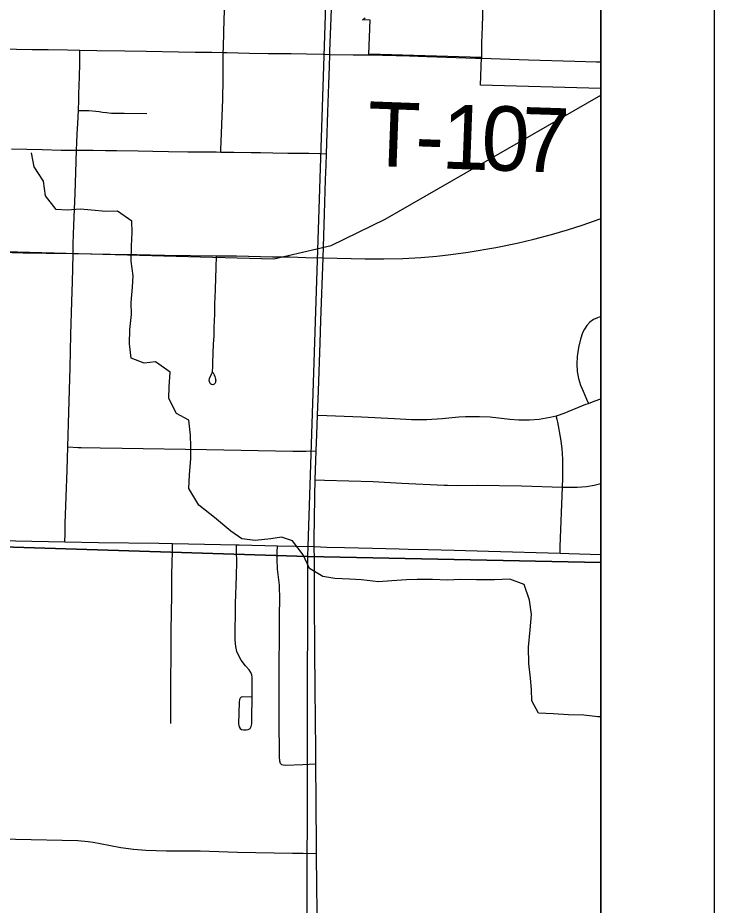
# Model space of a CAD drawing. Extents: x 0 to 34, y 0 to 22.
# Drawn here: x 8.385 to 9, y 19.115 to 19.899 of the extents above; entities that cross this region are included whole.
import ezdxf

# ---------------------------------------------------------------- set-up
doc = ezdxf.new("R2010")
doc.units = 0
for name, color, linetype in [('GM_X_City_Street', 7, 'Continuous'), ('GM_X_County_Road', 7, 'Continuous'), ('GM_X_County_Text', 7, 'Continuous'), ('GM_X_Minor_River', 7, 'Continuous'), ('GM_X_Rail_Line', 7, 'Continuous'), ('GM_X_Rail_Line_Text', 7, 'Continuous'), ('GM_X_Section', 7, 'Continuous'), ('GM_X_State_Route', 7, 'Continuous'), ('GM_X_Township_Road', 7, 'Continuous'), ('GM_X_Township_Road_Text', 7, 'Continuous'), ('GM_X_US_Route', 7, 'Continuous'), ('SH_Cut_Line', 7, 'Continuous'), ('SH_Data', 7, 'Continuous')]:
    doc.layers.add(name, color=color, linetype=linetype)

msp = doc.modelspace()

# ---------------------------------------------------------------- linework, layer by layer
at = {"layer": 'GM_X_City_Street'}
for points in [[(8.56466, 19.78016), (8.56472, 19.78194), (8.56625, 19.82638), (8.56662, 19.84442), (8.56674, 19.86798), (8.56686, 19.87176), (8.56721, 19.88673), (8.56836, 19.92405), (8.56957, 19.95607), (8.57002, 19.96278), (8.57104, 19.98934), (8.57174, 20.02357), (8.57193, 20.03177), (8.572, 20.03787), (8.57206, 20.04258)], [(8.43427, 19.6907), (8.43439, 19.69912), (8.43492, 19.71573), (8.43601, 19.74362), (8.43672, 19.76222), (8.43726, 19.78173), (8.43764, 19.78822), (8.43797, 19.79621), (8.43847, 19.8054), (8.43898, 19.81683), (8.43906, 19.81858), (8.43931, 19.82445), (8.43947, 19.83109), (8.43964, 19.839), (8.4398, 19.84652), (8.44014, 19.85827), (8.44021, 19.86758), (8.44023, 19.87006)], [(8.43898, 19.81683), (8.44144, 19.8168), (8.44817, 19.81672), (8.45438, 19.8163), (8.45735, 19.81596), (8.46035, 19.81544), (8.46373, 19.81495), (8.46807, 19.81452), (8.47088, 19.81444), (8.47921, 19.81436), (8.49946, 19.81413)], [(8.37978, 19.7829), (8.39354, 19.78257), (8.40698, 19.78226), (8.42363, 19.78193), (8.43726, 19.78173), (8.45209, 19.78176), (8.46281, 19.78163), (8.47243, 19.78151), (8.4916, 19.78109), (8.50449, 19.78089), (8.51846, 19.78066), (8.53564, 19.78038), (8.54526, 19.78024), (8.55251, 19.78024), (8.56047, 19.78023), (8.56466, 19.78016), (8.57604, 19.77996), (8.59144, 19.77968), (8.59958, 19.77969), (8.61053, 19.7794), (8.62385, 19.77926), (8.64213, 19.77901), (8.65211, 19.77879), (8.65787, 19.77866)], [(8.42703, 19.43625), (8.42717, 19.44367), (8.42725, 19.44862), (8.42738, 19.45232), (8.4289, 19.49952), (8.42951, 19.51986), (8.43043, 19.55047), (8.43163, 19.58961), (8.4323, 19.61909), (8.4332, 19.64792), (8.43384, 19.66585), (8.43412, 19.67675), (8.43427, 19.6907)], [(8.55744, 19.5858), (8.55867, 19.58347), (8.55922, 19.582), (8.55996, 19.5797), (8.56008, 19.57873), (8.55998, 19.57786), (8.55983, 19.57683), (8.55952, 19.57614), (8.55878, 19.57523), (8.5577, 19.57479), (8.5565, 19.57493), (8.55548, 19.57562), (8.55479, 19.57664), (8.55443, 19.57843), (8.55468, 19.58022), (8.55625, 19.58413), (8.55686, 19.5853), (8.55727, 19.58608), (8.5574, 19.58777), (8.55749, 19.58952), (8.55761, 19.59447), (8.55829, 19.6106), (8.55869, 19.61782), (8.55885, 19.62464), (8.55918, 19.63188), (8.55925, 19.63649), (8.55933, 19.64158), (8.55941, 19.64702), (8.55957, 19.65121), (8.55981, 19.65936), (8.56037, 19.67786), (8.5607, 19.68858)], [(8.9, 19.63492), (8.89693, 19.63397), (8.89345, 19.63224), (8.89032, 19.62995), (8.88765, 19.62713), (8.88548, 19.62393), (8.88381, 19.62046), (8.88198, 19.61506), (8.88029, 19.6077), (8.87909, 19.59964), (8.87875, 19.59333), (8.87916, 19.58641), (8.88024, 19.58019), (8.88206, 19.57432), (8.8842, 19.56903), (8.88725, 19.56215), (8.88892, 19.55838)], [(8.64993, 19.54804), (8.65825, 19.5477), (8.68871, 19.54642), (8.71789, 19.54486), (8.73276, 19.54399), (8.74638, 19.54404), (8.75996, 19.54499), (8.77455, 19.5464), (8.7804, 19.54689), (8.79295, 19.54679), (8.80232, 19.54637), (8.81963, 19.54441), (8.82764, 19.54381), (8.83687, 19.54378), (8.84547, 19.54446), (8.8552, 19.54609), (8.86038, 19.54734), (8.86178, 19.54768), (8.86762, 19.5496), (8.88302, 19.55608), (8.88682, 19.55759), (8.88892, 19.55838), (8.89409, 19.56034), (8.9, 19.56234)], [(8.86391, 19.42618), (8.86412, 19.43193), (8.86606, 19.48445), (8.86635, 19.49234), (8.86652, 19.50915), (8.86593, 19.51847), (8.86473, 19.5271), (8.86195, 19.54179), (8.86125, 19.54424), (8.86038, 19.54734)], [(8.42951, 19.51986), (8.43884, 19.51949), (8.44134, 19.51939), (8.45816, 19.51918), (8.47743, 19.51885), (8.5521, 19.51765), (8.62802, 19.51612), (8.63988, 19.51629), (8.64884, 19.51641)], [(8.64799, 19.49079), (8.65605, 19.49057), (8.69893, 19.48935), (8.72437, 19.48807), (8.76165, 19.48619), (8.76476, 19.4861), (8.77347, 19.48602), (8.79087, 19.48608), (8.83003, 19.48573), (8.86606, 19.48445), (8.86669, 19.48443), (8.87919, 19.48448), (8.88732, 19.48504), (8.89414, 19.48611), (8.9, 19.48755)], [(8.52046, 19.27584), (8.52056, 19.28272), (8.52057, 19.31568), (8.52082, 19.33436), (8.52068, 19.34993), (8.52079, 19.3586), (8.52104, 19.37293), (8.52125, 19.38966), (8.52153, 19.40769), (8.52186, 19.42746), (8.52199, 19.43471)], [(8.5918, 19.29923), (8.58372, 19.29936), (8.58252, 19.29905), (8.58158, 19.29825), (8.58101, 19.29717), (8.58067, 19.2947), (8.58036, 19.27543), (8.5808, 19.27298), (8.58178, 19.27143), (8.58277, 19.2707), (8.58455, 19.27017), (8.58704, 19.27015), (8.58886, 19.27057), (8.59042, 19.27155), (8.59142, 19.27309), (8.59192, 19.27552), (8.59226, 19.30413), (8.59231, 19.31283), (8.59228, 19.31634), (8.59203, 19.31889), (8.59121, 19.32095), (8.58973, 19.32325), (8.5865, 19.32689), (8.58259, 19.33172), (8.58037, 19.33545), (8.57875, 19.33949), (8.57779, 19.34373), (8.57738, 19.3493), (8.57752, 19.38163), (8.57839, 19.40584), (8.57866, 19.41889), (8.57858, 19.42758), (8.57854, 19.43353)], [(8.64845, 19.23984), (8.6425, 19.23956), (8.63692, 19.2393), (8.62136, 19.23884), (8.6195, 19.23901), (8.61852, 19.2395), (8.6172, 19.24049), (8.61662, 19.24271), (8.61653, 19.24657), (8.61618, 19.28038), (8.61624, 19.30777), (8.61652, 19.37234), (8.61675, 19.3851), (8.61629, 19.39795), (8.61456, 19.41212), (8.61432, 19.42082), (8.61443, 19.42701), (8.61453, 19.4327)]]:
    msp.add_lwpolyline(points, dxfattribs=at)
at = {"layer": 'GM_X_County_Road'}
msp.add_line((8.64799, 19.49079), (8.64884, 19.51641), dxfattribs=at)
for points in [[(8.66084, 19.86631), (8.66093, 19.86925), (8.66189, 19.89846), (8.66284, 19.92269), (8.66295, 19.92722)], [(8.35361, 19.87148), (8.35623, 19.87144), (8.3664, 19.87122), (8.38441, 19.87099), (8.39807, 19.87071), (8.41234, 19.87048), (8.42933, 19.87022), (8.44023, 19.87006)], [(8.44023, 19.87006), (8.45531, 19.86982), (8.47995, 19.8695), (8.4987, 19.86915), (8.52729, 19.86853), (8.54185, 19.86833), (8.55663, 19.86813), (8.56674, 19.86798)], [(8.56674, 19.86798), (8.57004, 19.86793), (8.58982, 19.8675), (8.60642, 19.86722), (8.62658, 19.86699), (8.64017, 19.86679), (8.65503, 19.86645), (8.66084, 19.86631)], [(8.65787, 19.77866), (8.6582, 19.78782), (8.6591, 19.81518), (8.65989, 19.84004), (8.66051, 19.85557), (8.66084, 19.86631)], [(8.655, 19.68666), (8.65623, 19.72569), (8.65707, 19.75552), (8.65751, 19.76856), (8.65787, 19.77866)], [(8.64993, 19.54804), (8.6507, 19.56951), (8.65234, 19.61173), (8.65288, 19.63158), (8.655, 19.68666)], [(8.64884, 19.51641), (8.64932, 19.53099), (8.64993, 19.54804)], [(8.64711, 19.43197), (8.647, 19.44057), (8.64713, 19.45488), (8.64753, 19.47697), (8.64799, 19.49079)], [(8.32973, 19.43813), (8.34046, 19.43786), (8.38332, 19.43704), (8.42703, 19.43625)], [(8.42703, 19.43625), (8.45662, 19.43571), (8.51006, 19.43496), (8.52199, 19.43471)], [(8.52199, 19.43471), (8.53615, 19.43442), (8.57854, 19.43353)], [(8.57854, 19.43353), (8.5809, 19.43349), (8.61453, 19.4327)], [(8.61453, 19.4327), (8.63061, 19.43242), (8.64711, 19.43197)], [(8.64711, 19.43197), (8.65803, 19.43153), (8.67372, 19.43112), (8.69854, 19.43047), (8.72199, 19.42993), (8.73006, 19.4297), (8.74744, 19.42944), (8.77042, 19.42873), (8.80088, 19.42791), (8.86391, 19.42618)], [(8.64845, 19.23984), (8.64836, 19.24878), (8.64825, 19.28297), (8.64794, 19.30286), (8.64796, 19.31157), (8.64759, 19.33581), (8.64757, 19.34701), (8.64731, 19.37871), (8.64731, 19.40346), (8.64715, 19.42046), (8.64711, 19.43197)], [(8.86391, 19.42618), (8.87169, 19.42596), (8.9, 19.42509)], [(8.64905, 19.16113), (8.64894, 19.17418), (8.64883, 19.19904), (8.64879, 19.20775), (8.64845, 19.23984)], [(8.33733, 19.17517), (8.34816, 19.17482), (8.38359, 19.17385), (8.43834, 19.17266), (8.4477, 19.17185), (8.45188, 19.17109)], [(8.45188, 19.17109), (8.45815, 19.16993), (8.47644, 19.16641), (8.48746, 19.16489), (8.49858, 19.16406), (8.51656, 19.16346), (8.54641, 19.16337), (8.57937, 19.1624), (8.62786, 19.16151), (8.6372, 19.16135), (8.64905, 19.16113)], [(8.64967, 18.93346), (8.6498, 18.9455), (8.64979, 18.95556), (8.64993, 18.9676), (8.65019, 18.98658), (8.65032, 19.00818), (8.65003, 19.03989), (8.64993, 19.05481), (8.64983, 19.06786), (8.64967, 19.08962), (8.64963, 19.11076), (8.6494, 19.1319), (8.64906, 19.1605), (8.64905, 19.16113)]]:
    msp.add_lwpolyline(points, dxfattribs=at)
at = {"layer": 'GM_X_County_Text'}
msp.add_lwpolyline([(8.9, 16.39809), (8.9, 20.9)], dxfattribs=at)
at = {"layer": 'GM_X_Minor_River'}
msp.add_lwpolyline([(8.9, 19.28176), (8.89718, 19.28182), (8.88507, 19.28319), (8.87143, 19.28346), (8.85779, 19.28448), (8.84491, 19.28511), (8.83906, 19.29585), (8.83887, 19.30572), (8.83793, 19.31598), (8.83628, 19.32892), (8.83618, 19.34334), (8.83761, 19.35849), (8.83863, 19.37214), (8.83698, 19.38469), (8.83231, 19.39844), (8.81951, 19.40325), (8.80623, 19.40274), (8.7903, 19.40267), (8.7759, 19.40295), (8.76451, 19.40241), (8.75125, 19.40305), (8.73798, 19.40293), (8.72849, 19.40273), (8.71558, 19.40185), (8.70381, 19.40094), (8.68868, 19.40275), (8.67807, 19.40333), (8.66519, 19.40396), (8.6546, 19.40569), (8.64298, 19.41274), (8.63715, 19.42462), (8.6279, 19.43695), (8.61811, 19.44017), (8.6086, 19.43884), (8.59492, 19.4372), (8.58319, 19.43895), (8.57346, 19.44559), (8.55891, 19.45764), (8.54509, 19.46853), (8.53627, 19.48312), (8.53688, 19.49526), (8.5383, 19.50965), (8.53812, 19.52028), (8.53793, 19.53015), (8.53629, 19.54346), (8.52541, 19.54937), (8.51884, 19.56278), (8.51904, 19.57302), (8.52005, 19.58591), (8.50695, 19.59489), (8.49707, 19.59394), (8.4854, 19.59834), (8.48413, 19.61089), (8.48437, 19.62341), (8.48576, 19.63667), (8.48559, 19.6473), (8.48661, 19.66094), (8.48718, 19.67079), (8.48553, 19.68373), (8.4858, 19.69739), (8.4864, 19.70914), (8.48621, 19.71901), (8.47349, 19.72798), (8.46325, 19.72781), (8.45038, 19.72881), (8.44054, 19.72976), (8.42914, 19.72885), (8.41929, 19.72942), (8.41004, 19.74136), (8.40802, 19.75431), (8.39992, 19.76698), (8.39751, 19.77956)], dxfattribs=at)
at = {"layer": 'GM_X_Rail_Line'}
msp.add_lwpolyline([(8.35256, 19.69286), (8.61146, 19.68584), (8.66207, 19.69752), (8.70976, 19.72089), (8.9, 19.83022)], dxfattribs=at)
at = {"layer": 'GM_X_Rail_Line_Text'}
for points in [[(8.9, 19.41791), (8.9, 20.42976), (8.674, 20.43307), (8.64101, 19.4232)], [(8.9, 18.41718), (8.9, 19.41791), (8.64101, 19.4232), (8.63932, 18.42286)]]:
    msp.add_lwpolyline(points, close=True, dxfattribs=at)
at = {"layer": 'GM_X_Section'}
for points in [[(7.65944, 20.45935), (8.674, 20.43307), (8.64101, 19.4232), (7.63985, 19.45485)], [(7.63985, 19.45485), (8.64101, 19.4232), (8.63932, 18.42286), (7.62229, 18.4397)]]:
    msp.add_lwpolyline(points, close=True, dxfattribs=at)
at = {"layer": 'GM_X_State_Route'}
for points in [[(8.655, 19.68666), (8.69206, 19.68597), (8.70856, 19.68588), (8.72508, 19.68614), (8.74116, 19.68696), (8.75534, 19.68816), (8.76763, 19.68959), (8.78294, 19.69186), (8.8074, 19.69604), (8.82624, 19.69978), (8.84071, 19.70315), (8.85626, 19.7073), (8.87053, 19.71148), (8.88347, 19.7157), (8.89923, 19.72132), (8.9, 19.72162)], [(8.34791, 19.69227), (8.35241, 19.69212), (8.37043, 19.69164), (8.39034, 19.69133), (8.41038, 19.69104), (8.42139, 19.69091)], [(8.42139, 19.69091), (8.4274, 19.69084), (8.43427, 19.6907)], [(8.43427, 19.6907), (8.46725, 19.69015), (8.4906, 19.68975), (8.51499, 19.68925), (8.5607, 19.68858)], [(8.5607, 19.68858), (8.5617, 19.68856), (8.57229, 19.68847), (8.57841, 19.68847), (8.61027, 19.68777)], [(8.61027, 19.68777), (8.62563, 19.68758), (8.63975, 19.68707), (8.655, 19.68666)]]:
    msp.add_lwpolyline(points, dxfattribs=at)
at = {"layer": 'GM_X_Township_Road'}
for points in [[(8.79478, 19.86295), (8.79485, 19.87027), (8.79502, 19.87644), (8.79552, 19.89065), (8.79619, 19.91104), (8.79653, 19.92203), (8.7966, 19.92428)], [(8.66084, 19.86631), (8.68132, 19.86605), (8.69194, 19.86583), (8.69537, 19.86578)], [(8.69537, 19.86578), (8.73111, 19.86489), (8.7463, 19.86445), (8.76364, 19.86394), (8.78947, 19.86312), (8.79478, 19.86295)], [(8.79478, 19.86295), (8.83599, 19.86157), (8.87689, 19.86029), (8.89603, 19.85981), (8.9, 19.85969)]]:
    msp.add_lwpolyline(points, dxfattribs=at)
at = {"layer": 'GM_X_US_Route'}
msp.add_lwpolyline([(8.9, 18.83171), (8.9, 19.83613), (8.79389, 19.83907), (8.79471, 19.86367), (8.6953, 19.8665), (8.69645, 19.89652), (8.68976, 19.89669), (8.69188, 19.89869)], dxfattribs=at)
at = {"layer": 'SH_Cut_Line'}
msp.add_lwpolyline([(8.9, 16.39809), (8.9, 20.9), (2.1, 20.9)], dxfattribs=at)
at = {"layer": 'SH_Data'}
for p, q in [((9, 21), (9, 14)), ((8.9, 20.9), (8.9, 14.1))]:
    msp.add_line(p, q, dxfattribs=at)

# ---------------------------------------------------------------- texts
at = {"layer": 'GM_X_Township_Road_Text'}
for s, rotation, p in [('T', 357.87597, (8.69294, 19.76813)), ('1', 357.90103, (8.75876, 19.7657)), ('0', 357.9636, (8.7938, 19.76441)), ('7', 358.14482, (8.82897, 19.76316)), ('-', 357.88423, (8.73542, 19.76656))]:
    msp.add_text(s, height=0.05682, rotation=rotation, dxfattribs=at).set_placement(p)

doc.saveas('drawing.dxf')
